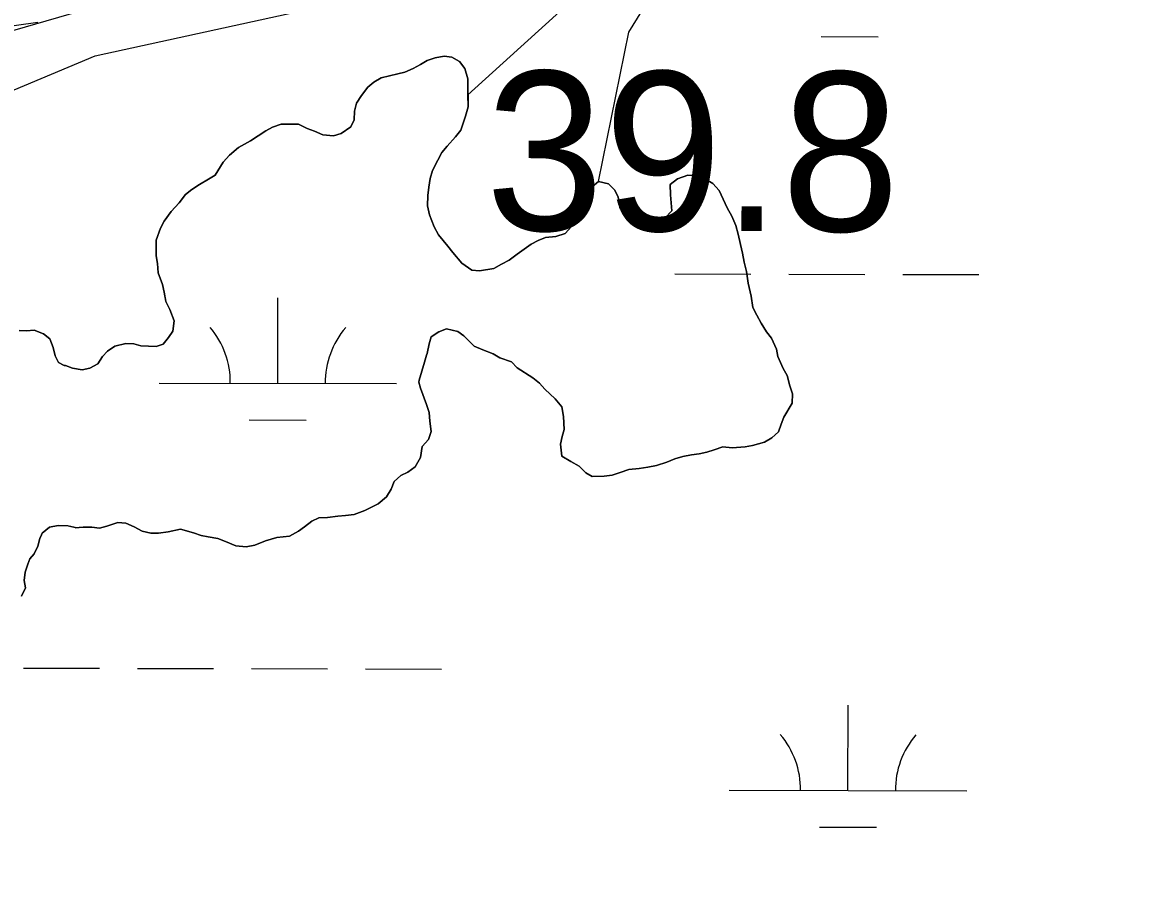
# Model space of a CAD drawing. Extents: x 3180038 to 3217926, y 922069 to 947485.
# Drawn here: x 3189508.6 to 3189982.3, y 930905.2 to 931274.3 of the extents above; entities that cross this region are included whole.
import ezdxf

# ---------------------------------------------------------------- set-up
doc = ezdxf.new("R2010")
doc.units = 0
for name, color, linetype in [('V-RIVR-RANG', 7, 'Continuous'), ('V-SITE-VEGE', 7, 'Continuous'), ('V-TOPO-SHOR', 7, 'Continuous'), ('V-WETL-SWMP', 7, 'Continuous')]:
    doc.layers.add(name, color=color, linetype=linetype)

msp = doc.modelspace()

# ---------------------------------------------------------------- linework, layer by layer
at = {"layer": 'V-SITE-VEGE'}
for p, q in [((3189515.08, 931274.25), (3189497.62, 931271.85)), ((3189678.95, 931258.2), (3189682.36, 931259.37)), ((3189682.36, 931259.37), (3189686.22, 931260.09)), ((3189686.22, 931260.09), (3189689.42, 931259.66)), ((3189689.42, 931259.66), (3189692.62, 931257.87)), ((3189669.66, 931253.32), (3189673.06, 931254.95)), ((3189673.06, 931254.95), (3189676.24, 931256.57)), ((3189676.24, 931256.57), (3189678.95, 931258.2)), ((3189692.62, 931257.87), (3189694.93, 931254.93)), ((3189694.93, 931254.93), (3189696.11, 931250.62)), ((3189656.49, 931249.1), (3189659.66, 931250.95)), ((3189659.66, 931250.95), (3189666.71, 931252.61)), ((3189666.71, 931252.61), (3189669.66, 931253.32)), ((3189696.11, 931250.62), (3189696.22, 931238.78)), ((3189651.31, 931243.58), (3189654.01, 931247.02)), ((3189654.01, 931247.02), (3189656.49, 931249.1)), ((3189648.41, 931236.95), (3189649.29, 931240.37)), ((3189649.29, 931240.37), (3189651.31, 931243.58)), ((3189648.22, 931233.3), (3189648.41, 931236.95)), ((3189696.22, 931238.78), (3189695.12, 931234.89)), ((3189613.86, 931230.24), (3189617.49, 931231.41)), ((3189617.49, 931231.41), (3189624.78, 931231.48)), ((3189624.78, 931231.48), (3189628.44, 931229.69)), ((3189646.88, 931230.33), (3189648.22, 931233.3)), ((3189695.12, 931234.89), (3189693.13, 931228.95)), ((3189604.58, 931224.45), (3189611.14, 931228.62)), ((3189611.14, 931228.62), (3189613.86, 931230.24)), ((3189628.44, 931229.69), (3189631.64, 931228.59)), ((3189631.64, 931228.59), (3189635.07, 931227.03)), ((3189635.07, 931227.03), (3189639.63, 931226.62)), ((3189639.63, 931226.62), (3189642.81, 931227.56)), ((3189642.81, 931227.56), (3189646.88, 931230.33)), ((3189690.88, 931226.2), (3189687.5, 931222.29)), ((3189693.13, 931228.95), (3189690.88, 931226.2)), ((3189595.75, 931218.45), (3189599.59, 931221.67)), ((3189599.59, 931221.67), (3189604.58, 931224.45)), ((3189687.5, 931222.29), (3189685.25, 931219.54)), ((3189593.05, 931215.46), (3189595.75, 931218.45)), ((3189683.46, 931216.33), (3189681.22, 931211.98)), ((3189685.25, 931219.54), (3189683.46, 931216.33)), ((3189589.68, 931209.96), (3189593.05, 931215.46)), ((3189681.22, 931211.98), (3189680.34, 931208.56)), ((3189583.12, 931206.03), (3189586.96, 931208.34)), ((3189586.96, 931208.34), (3189589.68, 931209.96)), ((3189680.34, 931208.56), (3189679.7, 931204.91)), ((3189748.48, 931205.11), (3189751.19, 931207.42)), ((3189751.19, 931207.42), (3189755.3, 931206.32)), ((3189781.26, 931206.11), (3189784.43, 931208.42)), ((3189784.43, 931208.42), (3189788.74, 931210.06)), ((3189788.74, 931210.06), (3189792.16, 931209.86)), ((3189792.16, 931209.86), (3189796.27, 931208.31)), ((3189796.27, 931208.31), (3189799.25, 931206.52)), ((3189577.23, 931201.87), (3189579.95, 931203.95)), ((3189579.95, 931203.95), (3189583.12, 931206.03)), ((3189679.7, 931204.91), (3189679.27, 931201.49)), ((3189744.89, 931198.93), (3189746.22, 931202.81)), ((3189746.22, 931202.81), (3189748.48, 931205.11)), ((3189755.3, 931206.32), (3189757.83, 931203.84)), ((3189757.83, 931203.84), (3189759.45, 931200.89)), ((3189781.53, 931201.79), (3189781.26, 931206.11)), ((3189799.25, 931206.52), (3189802.01, 931203.58)), ((3189802.01, 931203.58), (3189803.64, 931199.95)), ((3189571.15, 931194.75), (3189574.53, 931198.43)), ((3189574.53, 931198.43), (3189577.23, 931201.87)), ((3189679.27, 931201.49), (3189679.09, 931197.16)), ((3189743.1, 931195.72), (3189744.89, 931198.93)), ((3189759.45, 931200.89), (3189760.18, 931196.35)), ((3189782.05, 931194.96), (3189781.53, 931201.79)), ((3189803.64, 931199.95), (3189805.27, 931196.32)), ((3189568.23, 931190.63), (3189571.15, 931194.75)), ((3189679.09, 931197.16), (3189680.04, 931193.3)), ((3189680.04, 931193.3), (3189681.91, 931188.3)), ((3189741.77, 931192.07), (3189743.1, 931195.72)), ((3189760.18, 931196.35), (3189762.49, 931192.49)), ((3189779.12, 931191.97), (3189782.05, 931194.96)), ((3189805.27, 931196.32), (3189807.36, 931192.7)), ((3189807.36, 931192.7), (3189808.99, 931188.85)), ((3189566.67, 931187.65), (3189568.23, 931190.63)), ((3189681.91, 931188.3), (3189683.76, 931184.91)), ((3189737.05, 931185.42), (3189739.75, 931188.41)), ((3189739.75, 931188.41), (3189741.77, 931192.07)), ((3189762.49, 931192.49), (3189764.79, 931190.24)), ((3189764.79, 931190.24), (3189768.22, 931188.45)), ((3189768.22, 931188.45), (3189772.1, 931188.26)), ((3189772.1, 931188.26), (3189775.73, 931189.66)), ((3189775.73, 931189.66), (3189779.12, 931191.97)), ((3189808.99, 931188.85), (3189809.93, 931185.21)), ((3189564.89, 931182.62), (3189566.67, 931187.65)), ((3189683.76, 931184.91), (3189687.68, 931180.16)), ((3189725.69, 931182.58), (3189728.87, 931183.74)), ((3189728.87, 931183.74), (3189733.19, 931184.24)), ((3189733.19, 931184.24), (3189737.05, 931185.42)), ((3189809.93, 931185.21), (3189810.89, 931180.89)), ((3189564.96, 931176.02), (3189564.89, 931182.62)), ((3189687.68, 931180.16), (3189689.75, 931177.45)), ((3189716.86, 931176.8), (3189722.74, 931180.95)), ((3189722.74, 931180.95), (3189725.69, 931182.58)), ((3189810.89, 931180.89), (3189811.83, 931177.26)), ((3189565.44, 931172.83), (3189564.96, 931176.02)), ((3189689.75, 931177.45), (3189693.67, 931172.93)), ((3189710.3, 931172.63), (3189713.47, 931174.26)), ((3189713.47, 931174.26), (3189716.86, 931176.8)), ((3189811.83, 931177.26), (3189812.55, 931173.39)), ((3189565.71, 931168.96), (3189565.44, 931172.83)), ((3189567.58, 931163.97), (3189565.71, 931168.96)), ((3189693.67, 931172.93), (3189697.79, 931170.01)), ((3189697.79, 931170.01), (3189700.99, 931169.81)), ((3189700.99, 931169.81), (3189707.13, 931170.78)), ((3189707.13, 931170.78), (3189710.3, 931172.63)), ((3189812.55, 931173.39), (3189813.5, 931169.53)), ((3189813.5, 931169.53), (3189814.23, 931164.53)), ((3189814.23, 931164.53), (3189815.42, 931159.07)), ((3189568.29, 931160.79), (3189567.58, 931163.97)), ((3189569.01, 931156.93), (3189568.29, 931160.79)), ((3189570.64, 931153.53), (3189569.01, 931156.93)), ((3189815.42, 931159.07), (3189816.15, 931154.29)), ((3189572.51, 931148.76), (3189570.64, 931153.53)), ((3189816.15, 931154.29), (3189817.78, 931151.12)), ((3189817.78, 931151.12), (3189819.63, 931147.72)), ((3189571.87, 931144.42), (3189572.51, 931148.76)), ((3189687.1, 931145.31), (3189683.92, 931144.14)), ((3189691.9, 931144.22), (3189687.1, 931145.31)), ((3189819.63, 931147.72), (3189821.95, 931144.1)), ((3189507.18, 931144.71), (3189510.37, 931144.52)), ((3189510.37, 931144.52), (3189513.56, 931144.77)), ((3189513.56, 931144.77), (3189517.44, 931143.22)), ((3189517.44, 931143.22), (3189520.2, 931141.19)), ((3189520.2, 931141.19), (3189521.6, 931137.56)), ((3189567.82, 931138.92), (3189570.07, 931141.67)), ((3189570.07, 931141.67), (3189571.87, 931144.42)), ((3189680.76, 931142.06), (3189679.87, 931139.09)), ((3189683.92, 931144.14), (3189680.76, 931142.06)), ((3189694.42, 931142.42), (3189691.9, 931144.22)), ((3189698.79, 931138.13), (3189694.42, 931142.42)), ((3189821.95, 931144.1), (3189824.02, 931141.39)), ((3189824.02, 931141.39), (3189826.12, 931136.85)), ((3189521.6, 931137.56), (3189522.31, 931133.93)), ((3189542.36, 931133.66), (3189544.39, 931135.96)), ((3189544.39, 931135.96), (3189547.56, 931138.04)), ((3189547.56, 931138.04), (3189552.1, 931139.22)), ((3189552.1, 931139.22), (3189555.52, 931139.03)), ((3189555.52, 931139.03), (3189558.49, 931138.15)), ((3189558.49, 931138.15), (3189564.87, 931137.98)), ((3189564.87, 931137.98), (3189567.82, 931138.92)), ((3189679.87, 931139.09), (3189679, 931134.98)), ((3189702.44, 931136.57), (3189698.79, 931138.13)), ((3189706.79, 931134.79), (3189702.44, 931136.57)), ((3189826.12, 931136.85), (3189826.6, 931133.67)), ((3189522.31, 931133.93), (3189523.71, 931131.21)), ((3189523.71, 931131.21), (3189526.23, 931129.87)), ((3189540.34, 931130.68), (3189542.36, 931133.66)), ((3189677.9, 931131.33), (3189675.69, 931123.79)), ((3189678.78, 931134.29), (3189677.9, 931131.33)), ((3189679, 931134.98), (3189678.78, 931134.29)), ((3189709.54, 931133.22), (3189706.79, 931134.79)), ((3189714.57, 931131.45), (3189709.54, 931133.22)), ((3189716.87, 931128.97), (3189714.57, 931131.45)), ((3189826.6, 931133.67), (3189828.93, 931128.68)), ((3189526.23, 931129.87), (3189526.68, 931129.87)), ((3189526.68, 931129.87), (3189529.65, 931128.76)), ((3189529.65, 931128.76), (3189533.76, 931128.11)), ((3189533.76, 931128.11), (3189536.94, 931128.83)), ((3189536.94, 931128.83), (3189540.34, 931130.68)), ((3189723.51, 931124.7), (3189716.87, 931128.97)), ((3189828.93, 931128.68), (3189830.55, 931125.74)), ((3189675.69, 931123.79), (3189675.47, 931122.88)), ((3189675.47, 931122.88), (3189676.18, 931120.38)), ((3189726.27, 931122.45), (3189723.51, 931124.7)), ((3189728.57, 931119.97), (3189726.27, 931122.45)), ((3189830.55, 931125.74), (3189831.73, 931121.42)), ((3189676.18, 931120.38), (3189678.75, 931113.57)), ((3189732.94, 931115.91), (3189728.57, 931119.97)), ((3189831.73, 931121.42), (3189832.9, 931118.02)), ((3189832.9, 931118.02), (3189832.71, 931114.14)), ((3189678.75, 931113.57), (3189679.92, 931110.16)), ((3189735.7, 931112.52), (3189732.94, 931115.91)), ((3189736.42, 931108.43), (3189735.7, 931112.52)), ((3189832.71, 931114.14), (3189829.12, 931108.18)), ((3189679.92, 931110.16), (3189680.19, 931106.52)), ((3189736.71, 931102.97), (3189736.42, 931108.43)), ((3189829.12, 931108.18), (3189828.01, 931105.21)), ((3189680.19, 931106.52), (3189680.68, 931102.2)), ((3189735.82, 931099.99), (3189736.71, 931102.97)), ((3189828.01, 931105.21), (3189826.91, 931102.01)), ((3189679.58, 931098.77), (3189676.88, 931095.79)), ((3189680.68, 931102.2), (3189679.58, 931098.77)), ((3189735.17, 931096.8), (3189735.82, 931099.99)), ((3189824.2, 931099.48), (3189821.02, 931097.63)), ((3189826.91, 931102.01), (3189824.2, 931099.48)), ((3189676.88, 931095.79), (3189676.24, 931091.23)), ((3189735.68, 931091.79), (3189735.17, 931096.8)), ((3189796.7, 931093.52), (3189793.51, 931092.81)), ((3189799.88, 931094.47), (3189796.7, 931093.52)), ((3189803.51, 931095.64), (3189799.88, 931094.47)), ((3189807.39, 931095.22), (3189803.51, 931095.64)), ((3189812.85, 931095.73), (3189807.39, 931095.22)), ((3189816.03, 931096.21), (3189812.85, 931095.73)), ((3189821.02, 931097.63), (3189816.03, 931096.21)), ((3189676.24, 931091.23), (3189674, 931087.33)), ((3189739.57, 931089.56), (3189735.68, 931091.79)), ((3189743, 931087.54), (3189739.57, 931089.56)), ((3189779.88, 931089.26), (3189775.57, 931087.85)), ((3189783.29, 931090.66), (3189779.88, 931089.26)), ((3189786.69, 931091.6), (3189783.29, 931090.66)), ((3189790.33, 931092.32), (3189786.69, 931091.6)), ((3189793.51, 931092.81), (3189790.33, 931092.32)), ((3189667.88, 931083.63), (3189665.17, 931081.1)), ((3189670.83, 931085.02), (3189667.88, 931083.63)), ((3189674, 931087.33), (3189670.83, 931085.02)), ((3189745.76, 931084.83), (3189743, 931087.54)), ((3189748.51, 931083.26), (3189745.76, 931084.83)), ((3189756.93, 931083.81), (3189753.52, 931083.31)), ((3189760.34, 931084.97), (3189756.93, 931083.81)), ((3189763.97, 931086.15), (3189760.34, 931084.97)), ((3189768.29, 931086.64), (3189763.97, 931086.15)), ((3189771.93, 931087.14), (3189768.29, 931086.64)), ((3189775.57, 931087.85), (3189771.93, 931087.14)), ((3189665.17, 931081.1), (3189663.83, 931077.9)), ((3189753.52, 931083.31), (3189748.51, 931083.26)), ((3189661.82, 931074.69), (3189658.43, 931071.69)), ((3189663.83, 931077.9), (3189661.82, 931074.69)), ((3189658.43, 931071.69), (3189652.77, 931068.91)), ((3189633.44, 931065.76), (3189630.48, 931064.36)), ((3189637.08, 931066.02), (3189633.44, 931065.76)), ((3189641.4, 931066.52), (3189637.08, 931066.02)), ((3189644.58, 931066.78), (3189641.4, 931066.52)), ((3189648.22, 931067.27), (3189644.58, 931066.78)), ((3189652.77, 931068.91), (3189648.22, 931067.27)), ((3189520.05, 931061.93), (3189516.88, 931059.4)), ((3189523.68, 931062.65), (3189520.05, 931061.93)), ((3189527.78, 931062.46), (3189523.68, 931062.65)), ((3189530.75, 931061.81), (3189527.78, 931062.46)), ((3189530.76, 931061.58), (3189530.75, 931061.81)), ((3189534.17, 931061.84), (3189530.76, 931061.58)), ((3189537.81, 931061.88), (3189534.17, 931061.84)), ((3189541.01, 931061.45), (3189537.81, 931061.88)), ((3189544.19, 931062.39), (3189541.01, 931061.45)), ((3189548.73, 931063.8), (3189544.19, 931062.39)), ((3189552.15, 931063.61), (3189548.73, 931063.8)), ((3189555.58, 931062.05), (3189552.15, 931063.61)), ((3189559.01, 931060.26), (3189555.58, 931062.05)), ((3189562.66, 931059.38), (3189559.01, 931060.26)), ((3189569.95, 931059.91), (3189565.85, 931059.41)), ((3189575.17, 931061.1), (3189569.95, 931059.91)), ((3189580.65, 931059.56), (3189575.17, 931061.1)), ((3189624.83, 931060.21), (3189620.98, 931058.12)), ((3189627.32, 931062.06), (3189624.83, 931060.21)), ((3189630.48, 931064.36), (3189627.32, 931062.06)), ((3189515.99, 931057.11), (3189515.11, 931053.91)), ((3189516.66, 931058.71), (3189515.99, 931057.11)), ((3189516.88, 931059.4), (3189516.66, 931058.71)), ((3189565.85, 931059.41), (3189562.66, 931059.38)), ((3189583.85, 931058.45), (3189580.65, 931059.56)), ((3189586.82, 931057.79), (3189583.85, 931058.45)), ((3189590.93, 931057.15), (3189586.82, 931057.79)), ((3189594.13, 931055.81), (3189590.93, 931057.15)), ((3189598.47, 931054.03), (3189594.13, 931055.81)), ((3189610.98, 931056.2), (3189606.44, 931054.34)), ((3189615.75, 931057.62), (3189610.98, 931056.2)), ((3189620.98, 931058.12), (3189615.75, 931057.62)), ((3189513.55, 931050.71), (3189511.75, 931048.64)), ((3189515.11, 931053.91), (3189513.55, 931050.71)), ((3189602.81, 931053.62), (3189598.47, 931054.03)), ((3189606.44, 931054.34), (3189602.81, 931053.62)), ((3189510.86, 931046.36), (3189509.75, 931042.93)), ((3189511.75, 931048.64), (3189510.86, 931046.36)), ((3189509.75, 931042.93), (3189509.33, 931039.51)), ((3189509.82, 931036.32), (3189508.26, 931032.89)), ((3189509.33, 931039.51), (3189509.82, 931036.32))]:
    msp.add_line(p, q, dxfattribs=at)
at = {"layer": 'V-TOPO-SHOR'}
for points in [[(3189751.19, 931207.42), (3189763.95, 931270.17), (3189790.97, 931314.08), (3189821.37, 931344.48), (3190476.7, 931499.87), (3190882.05, 931597.83), (3191088.1, 931648.5), (3191375.23, 931695.79), (3191871.79, 931773.48), (3191939.35, 931797.13), (3192479.82, 931895.09)], [(3186909.58, 930472.97), (3187078.48, 930594.58), (3187179.82, 930658.76), (3187814.87, 930912.1), (3188693.14, 931266.79), (3188753.94, 931293.81), (3188909.33, 931293.81), (3189125.52, 931276.92), (3189328.19, 931256.65), (3189416.02, 931256.65), (3189490.33, 931266.79), (3189571.41, 931290.43), (3189709.9, 931320.83), (3189750.44, 931327.59), (3189757.19, 931327.59), (3189743.68, 931287.06), (3189696.17, 931243.79)], [(3189682.36, 931259.37), (3189678.95, 931258.2), (3189676.24, 931256.57), (3189673.06, 931254.95), (3189669.66, 931253.32), (3189666.71, 931252.61), (3189659.66, 931250.95), (3189656.49, 931249.1), (3189654.01, 931247.02), (3189651.31, 931243.58), (3189649.29, 931240.37), (3189648.41, 931236.95), (3189648.22, 931233.3), (3189646.88, 931230.33), (3189642.81, 931227.56), (3189639.63, 931226.61), (3189635.07, 931227.03), (3189631.64, 931228.59), (3189628.44, 931229.69), (3189624.78, 931231.48), (3189621.13, 931231.45), (3189617.49, 931231.41), (3189613.86, 931230.24), (3189611.14, 931228.62), (3189604.57, 931224.45), (3189599.59, 931221.67), (3189595.75, 931218.45), (3189593.05, 931215.46), (3189589.68, 931209.96), (3189586.96, 931208.34), (3189583.12, 931206.03), (3189579.95, 931203.95), (3189577.23, 931201.87), (3189574.53, 931198.43), (3189571.15, 931194.75), (3189568.23, 931190.63), (3189566.67, 931187.65), (3189564.89, 931182.62), (3189564.92, 931179.43), (3189564.96, 931176.02), (3189565.44, 931172.83), (3189565.71, 931168.96), (3189567.58, 931163.97), (3189568.29, 931160.79), (3189569.01, 931156.92), (3189570.64, 931153.52), (3189572.51, 931148.76), (3189571.87, 931144.42), (3189570.07, 931141.67), (3189567.82, 931138.92), (3189564.87, 931137.98), (3189558.49, 931138.15), (3189555.52, 931139.03), (3189552.1, 931139.22), (3189547.56, 931138.04), (3189544.39, 931135.96), (3189542.36, 931133.66), (3189540.34, 931130.68), (3189536.94, 931128.83), (3189533.76, 931128.11), (3189529.65, 931128.76), (3189526.68, 931129.87), (3189526.23, 931129.87), (3189523.71, 931131.21), (3189522.31, 931133.93), (3189521.6, 931137.56), (3189520.2, 931141.19), (3189517.44, 931143.22), (3189513.56, 931144.77), (3189510.37, 931144.52), (3189507.18, 931144.71)], [(3189783.29, 931090.66), (3189786.69, 931091.6), (3189790.33, 931092.32), (3189793.51, 931092.81), (3189796.7, 931093.52), (3189799.88, 931094.47), (3189803.51, 931095.64), (3189807.38, 931095.22), (3189812.85, 931095.73), (3189816.03, 931096.21), (3189821.02, 931097.63), (3189824.2, 931099.48), (3189826.91, 931102.01), (3189828.01, 931105.21), (3189829.12, 931108.18), (3189832.71, 931114.14), (3189832.9, 931118.02), (3189831.73, 931121.42), (3189830.55, 931125.74), (3189828.93, 931128.68), (3189826.6, 931133.67), (3189826.12, 931136.85), (3189824.02, 931141.39), (3189821.95, 931144.1), (3189819.63, 931147.72), (3189817.78, 931151.12), (3189816.15, 931154.29), (3189815.42, 931159.07), (3189814.23, 931164.53), (3189813.5, 931169.53), (3189812.55, 931173.39), (3189811.83, 931177.26), (3189810.89, 931180.89), (3189809.93, 931185.21), (3189808.99, 931188.85), (3189807.36, 931192.7), (3189805.27, 931196.32), (3189803.64, 931199.95), (3189802.01, 931203.58), (3189799.25, 931206.52), (3189796.27, 931208.31), (3189792.16, 931209.86), (3189788.74, 931210.06), (3189784.43, 931208.42), (3189781.26, 931206.11), (3189781.53, 931201.79), (3189782.05, 931194.96), (3189779.12, 931191.97), (3189775.73, 931189.66), (3189772.1, 931188.26), (3189768.22, 931188.45), (3189764.79, 931190.24), (3189762.49, 931192.49), (3189760.18, 931196.35), (3189759.45, 931200.89), (3189757.83, 931203.84), (3189755.3, 931206.32), (3189751.19, 931207.42), (3189748.48, 931205.11), (3189746.22, 931202.81), (3189744.89, 931198.93), (3189743.1, 931195.72), (3189741.77, 931192.07), (3189739.75, 931188.41), (3189737.05, 931185.42), (3189733.19, 931184.24), (3189728.87, 931183.74), (3189725.69, 931182.58), (3189722.74, 931180.95), (3189716.86, 931176.8), (3189713.47, 931174.26), (3189710.3, 931172.63), (3189707.13, 931170.78), (3189700.99, 931169.81), (3189697.79, 931170.01), (3189693.67, 931172.93), (3189689.75, 931177.45), (3189687.68, 931180.16), (3189683.76, 931184.91), (3189681.91, 931188.3), (3189680.04, 931193.3), (3189679.09, 931197.16), (3189679.27, 931201.49), (3189679.7, 931204.91), (3189680.34, 931208.56), (3189681.22, 931211.98), (3189683.46, 931216.33), (3189685.25, 931219.54), (3189687.5, 931222.29), (3189690.88, 931226.2), (3189693.13, 931228.95), (3189695.12, 931234.89), (3189696.22, 931238.78), (3189696.17, 931243.79), (3189696.14, 931247.2), (3189696.11, 931250.62), (3189694.93, 931254.93), (3189692.62, 931257.87), (3189689.42, 931259.66), (3189686.22, 931260.09), (3189682.36, 931259.37)], [(3189509.33, 931039.51), (3189509.75, 931042.93), (3189510.86, 931046.36), (3189511.75, 931048.64), (3189513.55, 931050.71), (3189515.11, 931053.91), (3189515.99, 931057.11), (3189516.66, 931058.71), (3189516.88, 931059.4), (3189520.05, 931061.93), (3189523.68, 931062.65), (3189527.79, 931062.46), (3189530.75, 931061.81), (3189530.76, 931061.58), (3189534.17, 931061.84), (3189537.81, 931061.88), (3189541.01, 931061.45), (3189544.19, 931062.39), (3189548.73, 931063.8), (3189552.15, 931063.61), (3189555.58, 931062.05), (3189559.01, 931060.26), (3189562.66, 931059.38), (3189565.85, 931059.41), (3189569.95, 931059.91), (3189575.17, 931061.1), (3189580.65, 931059.56), (3189583.85, 931058.45), (3189586.82, 931057.79), (3189590.93, 931057.15), (3189594.13, 931055.81), (3189598.47, 931054.03), (3189602.81, 931053.62), (3189606.44, 931054.34), (3189610.98, 931056.2), (3189615.75, 931057.62), (3189620.98, 931058.12), (3189624.83, 931060.21), (3189627.32, 931062.06), (3189630.48, 931064.36), (3189633.44, 931065.76), (3189637.08, 931066.02), (3189641.4, 931066.52), (3189644.58, 931066.78), (3189648.22, 931067.27), (3189652.76, 931068.91), (3189658.43, 931071.69), (3189661.82, 931074.69), (3189663.83, 931077.9), (3189665.17, 931081.1), (3189667.88, 931083.63), (3189670.83, 931085.02), (3189674, 931087.33), (3189676.24, 931091.23), (3189676.88, 931095.79), (3189679.58, 931098.77), (3189680.68, 931102.2), (3189680.19, 931106.52), (3189679.92, 931110.16), (3189678.75, 931113.57), (3189676.18, 931120.38), (3189675.47, 931122.88), (3189675.69, 931123.79), (3189677.9, 931131.33), (3189678.78, 931134.29), (3189679, 931134.98), (3189679.87, 931139.09), (3189680.76, 931142.06), (3189683.92, 931144.14), (3189687.1, 931145.31), (3189691.9, 931144.22), (3189694.42, 931142.42), (3189698.79, 931138.13), (3189702.44, 931136.57), (3189706.79, 931134.79), (3189709.54, 931133.22), (3189714.57, 931131.45), (3189716.87, 931128.97), (3189723.51, 931124.7), (3189726.27, 931122.45), (3189728.57, 931119.97), (3189732.94, 931115.91), (3189735.7, 931112.52), (3189736.42, 931108.43), (3189736.71, 931102.97), (3189735.82, 931100), (3189735.17, 931096.8), (3189735.68, 931091.8), (3189739.57, 931089.56), (3189743, 931087.54), (3189745.76, 931084.83), (3189748.51, 931083.26), (3189753.52, 931083.31), (3189756.93, 931083.8), (3189760.34, 931084.97), (3189763.97, 931086.15), (3189768.29, 931086.64), (3189771.93, 931087.14), (3189775.57, 931087.85), (3189779.88, 931089.26), (3189783.29, 931090.66)], [(3189508.26, 931032.89), (3189509.82, 931036.32), (3189509.33, 931039.51)]]:
    msp.add_lwpolyline(points, dxfattribs=at)
at = {"layer": 'V-WETL-SWMP'}
for p, q in [((3189539.28, 931260.21), (3189822.36, 931322.17)), ((3189844.9, 931268.34), (3189868.9, 931268.28)), ((3189433.12, 931215.96), (3189539.28, 931260.21)), ((3189783.27, 931168.47), (3189815.27, 931168.4)), ((3189831.27, 931168.37), (3189863.27, 931168.29)), ((3189879.27, 931168.26), (3189911.27, 931168.19)), ((3189616.1, 931122.42), (3189616.18, 931158.42)), ((3189566.1, 931122.53), (3189666.1, 931122.31)), ((3189604.07, 931107.02), (3189628.07, 931106.96)), ((3189508.99, 931002.59), (3189540.99, 931002.52)), ((3189556.99, 931002.48), (3189588.99, 931002.41)), ((3189604.99, 931002.37), (3189636.99, 931002.3)), ((3189652.99, 931002.27), (3189684.99, 931002.19)), ((3189856.19, 930951.07), (3189856.27, 930987.07)), ((3189806.19, 930951.18), (3189906.19, 930950.95)), ((3189844.15, 930935.66), (3189868.15, 930935.61))]:
    msp.add_line(p, q, dxfattribs=at)
for centre, start, end in [((3189560.86, 931123.02), 359.099, 40.6427), ((3189671.35, 931122.77), 139.099, 180.6427), ((3189800.95, 930951.67), 359.099, 40.6427), ((3189911.43, 930951.42), 139.099, 180.6427)]:
    msp.add_arc(centre, 35.25, start, end, dxfattribs=at)

# ---------------------------------------------------------------- texts
at = {"layer": 'V-RIVR-RANG'}
msp.add_text('39.8', height=67, rotation=359.8383, dxfattribs=at).set_placement((3189703.5, 931186.84))

doc.saveas('drawing.dxf')
